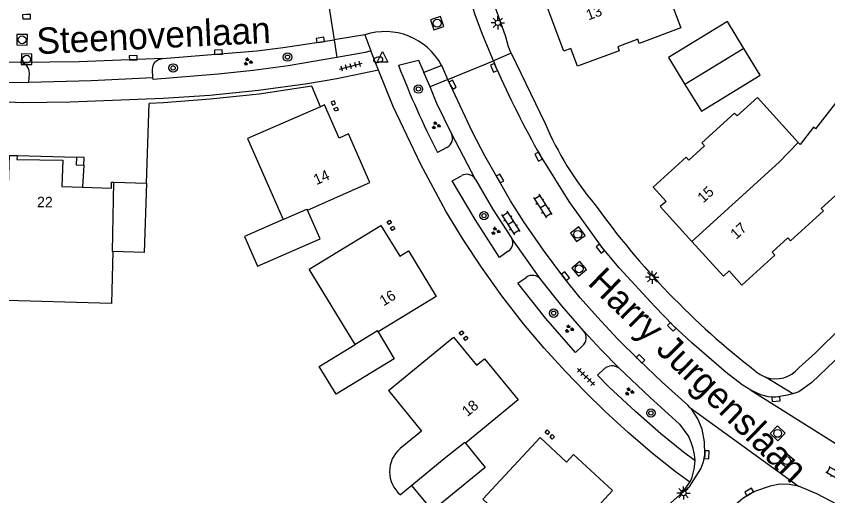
# Model space of a CAD drawing. Extents: x 137999 to 141000, y 397500 to 400501.
# Drawn here: x 138127.4 to 138204.7, y 399039 to 399084.6 of the extents above; entities that cross this region are included whole.
import ezdxf

# ---------------------------------------------------------------- set-up
doc = ezdxf.new("R2010")
doc.units = 0
for name, color, linetype in [('gg-afsc-hekwerk', 7, 'Continuous'), ('gg-afsc-muur', 7, 'Continuous'), ('gg-anno-huisnummerreeks BGT', 7, 'Continuous'), ('gg-anno-openbare ruimte label', 7, 'Continuous'), ('gg-bbg-bijgebouw', 7, 'Continuous'), ('gg-bbg-gedigitaliseerde bebouwing', 7, 'Continuous'), ('gg-bbg-hoofdgebouw', 7, 'Continuous'), ('gg-bbg-onder overbouw', 7, 'Continuous'), ('gg-bbg-pand overbouw', 7, 'Continuous'), ('gg-bbg-pilaar onder overbouw', 7, 'Continuous'), ('gg-bbg-pilaar pand', 7, 'Continuous'), ('gg-bbg-tussenscheiding', 7, 'Continuous'), ('gg-knt-verharding', 7, 'Continuous'), ('gg-knt-verharding nz', 7, 'Continuous'), ('gt-grn-weggrens', 7, 'Continuous'), ('gt-symb-boom', 7, 'Continuous'), ('gt-symb-brandkraan', 7, 'Continuous'), ('gt-symb-groenvak', 7, 'Continuous'), ('gt-symb-klinker verharding', 7, 'Continuous'), ('gt-symb-kolk', 7, 'Continuous'), ('gt-symb-lichtmast', 7, 'Continuous'), ('gt-symb-rioolschacht', 7, 'Continuous'), ('gt-symb-tegel verharding', 7, 'Continuous'), ('gt-symb-waterafsluiter', 7, 'Continuous')]:
    doc.layers.add(name, color=color, linetype=linetype)

# ---------------------------------------------------------------- blocks, each defined once
blk = doc.blocks.new('gt0-KOLK')
at = {"layer": 'gt-symb-kolk'}
blk.add_lwpolyline([(0, 0), (0.375, 0), (0.375, 0.4), (-0.375, 0.4), (-0.375, 0), (0, 0)], dxfattribs=at)
blk = doc.blocks.new('gt0-LMAST')
at = {"layer": 'gt-symb-lichtmast'}
for p, q in [((-0.182, 0.173), (-0.447, 0.438)), ((-0.005, 0.246), (-0.005, 0.621)), ((0.172, 0.173), (0.437, 0.438)), ((-0.255, -0.004), (-0.63, -0.004)), ((-0.182, -0.181), (-0.447, -0.446)), ((-0.005, -0.254), (-0.005, -0.629)), ((0.437, -0.446), (0.172, -0.181)), ((0.245, -0.004), (0.62, -0.004))]:
    blk.add_line(p, q, dxfattribs=at)
blk.add_circle((-0.005, -0.004), 0.25, dxfattribs=at)
blk = doc.blocks.new('gt0-BR')
at = {"layer": 'gt-symb-brandkraan'}
for centre, radius, start, end in [((-0.244, 0), 0.206, 107.56694, 252.43307), ((0.599, -2.664), 3, 106.89205, 107.56694), ((0, -0.691), 0.938, 73.10799, 106.89205), ((-0.599, -2.664), 3, 72.43309, 73.10799), ((0.244, 0), 0.206, 287.56695, 72.43309), ((0.599, 2.664), 3, 252.43307, 253.10797), ((0, 0.691), 0.938, 253.10797, 286.89206), ((-0.599, 2.664), 3, 286.89206, 287.56695)]:
    blk.add_arc(centre, radius, start, end, dxfattribs=at)
blk = doc.blocks.new('gt0-WAFSL')
at = {"layer": 'gt-symb-waterafsluiter'}
for p, q in [((-0.5, -0.333), (0, 0.667)), ((0, 0.667), (0.5, -0.333)), ((0.5, -0.333), (-0.5, -0.333))]:
    blk.add_line(p, q, dxfattribs=at)
blk = doc.blocks.new('gt0-RS')
at = {"layer": 'gt-symb-rioolschacht'}
blk.add_lwpolyline([(-0.5, -0.5), (0.5, -0.5), (0.5, 0.5), (-0.5, 0.5)], close=True, dxfattribs=at)
blk.add_circle((0, 0), 0.375, dxfattribs=at)
blk = doc.blocks.new('gt0-GRVAK')
at = {"layer": 'gt-symb-groenvak'}
for p, q in [((-0.11, 0.189), (-0.228, 0.24)), ((-0.182, 0.153), (0.088, 0.153)), ((-0.091, 0.211), (-0.156, 0.322)), ((-0.047, 0.214), (-0.047, 0.393)), ((-0.004, 0.211), (0.061, 0.322)), ((0.015, 0.189), (0.133, 0.24)), ((0.262, -0.052), (0.197, 0.059)), ((0.305, -0.049), (0.305, 0.13)), ((0.349, -0.052), (0.414, 0.059)), ((-0.245, -0.228), (-0.363, -0.177)), ((-0.318, -0.264), (-0.047, -0.264)), ((-0.226, -0.206), (-0.291, -0.095)), ((-0.183, -0.203), (-0.183, -0.024)), ((-0.139, -0.206), (-0.074, -0.095)), ((-0.12, -0.228), (-0.002, -0.177)), ((0.243, -0.074), (0.125, -0.023)), ((0.17, -0.11), (0.441, -0.11)), ((0.368, -0.074), (0.486, -0.023))]:
    blk.add_line(p, q, dxfattribs=at)
blk = doc.blocks.new('gt0-BOOM')
at = {"layer": 'gt-symb-boom'}
for radius in [0.4, 0.2]:
    blk.add_circle((0, 0), radius, dxfattribs=at)
blk = doc.blocks.new('gt0-TEG1')
at = {"layer": 'gt-symb-tegel verharding'}
for p, q in [((-1.125, 0), (1.125, 0)), ((-0.9, -0.25), (-0.9, 0.25)), ((-0.45, -0.25), (-0.45, 0.25)), ((0, -0.25), (0, 0.25)), ((0.45, -0.25), (0.45, 0.25)), ((0.9, -0.25), (0.9, 0.25))]:
    blk.add_line(p, q, dxfattribs=at)
blk = doc.blocks.new('gt0-KL1')
at = {"layer": 'gt-symb-klinker verharding'}
for p, q in [((-1.15, 0.3), (1.15, 0.3)), ((-1, -0.3), (-1, 0.3)), ((-0.5, 0.3), (-0.5, 0.45)), ((0, -0.3), (0, 0.3)), ((0.5, 0.3), (0.5, 0.45)), ((1, -0.3), (1, 0.3)), ((-1.15, -0.3), (1.15, -0.3)), ((-0.5, -0.45), (-0.5, -0.3)), ((0.5, -0.45), (0.5, -0.3))]:
    blk.add_line(p, q, dxfattribs=at)

msp = doc.modelspace()

# ---------------------------------------------------------------- linework, layer by layer
at = {"layer": 'gg-afsc-hekwerk'}
for p, q in [((138156.379, 399076.009), (138155.533, 399077.957)), ((138139.807, 399068.731), (138140.056, 399076.332))]:
    msp.add_line(p, q, dxfattribs=at)
msp.add_lwpolyline([(138155.533, 399077.957), (138150.525, 399077.217), (138145.856, 399076.719), (138141.425, 399076.382), (138140.056, 399076.332)], dxfattribs=at)
at = {"layer": 'gg-afsc-muur'}
for points in [[(138157.4, 399076.441), (138157.522, 399076.167), (138157.796, 399076.289), (138157.673, 399076.564), (138157.4, 399076.441)], [(138157.946, 399075.965), (138158.057, 399075.698), (138157.767, 399075.578), (138157.657, 399075.846), (138157.946, 399075.965)], [(138162.716, 399065.043), (138162.972, 399065.199), (138163.126, 399064.946), (138162.87, 399064.79), (138162.716, 399065.043)], [(138163.31, 399064.649), (138163.463, 399064.388), (138163.197, 399064.232), (138163.044, 399064.494), (138163.31, 399064.649)], [(138169.584, 399054.484), (138169.817, 399054.673), (138170.009, 399054.437), (138169.776, 399054.248), (138169.584, 399054.484)], [(138170.237, 399054.17), (138170.41, 399053.936), (138170.166, 399053.755), (138169.992, 399053.988), (138170.237, 399054.17)], [(138177.757, 399045.008), (138177.956, 399045.232), (138178.185, 399045.029), (138177.986, 399044.805), (138177.757, 399045.008)], [(138178.444, 399044.366), (138178.229, 399044.575), (138178.442, 399044.793), (138178.656, 399044.584), (138178.444, 399044.366)]]:
    msp.add_lwpolyline(points, dxfattribs=at)
at = {"layer": 'gg-bbg-bijgebouw'}
msp.add_line((138136.704, 399068.815), (138139.807, 399068.731), dxfattribs=at)
for points in [[(138196.686, 399081.568), (138195.124, 399084.122), (138189.518, 399080.693), (138191.08, 399078.14)], [(138191.08, 399078.14), (138192.645, 399075.581), (138198.251, 399079.009), (138196.686, 399081.568)], [(138139.807, 399068.731), (138139.591, 399062.132), (138136.602, 399062.217)], [(138152.803, 399065.263), (138149.148, 399063.658), (138150.376, 399060.826), (138156.329, 399063.419), (138155.123, 399066.166)], [(138161.851, 399054.581), (138163.395, 399052.01), (138157.863, 399048.63), (138156.249, 399051.266), (138159.662, 399053.356)], [(138170.165, 399043.975), (138172.048, 399041.672), (138167.027, 399037.56), (138165.065, 399039.956)]]:
    msp.add_lwpolyline(points, dxfattribs=at)
at = {"layer": 'gg-bbg-gedigitaliseerde bebouwing'}
msp.add_line((138165.065, 399039.956), (138163.98, 399039.073), dxfattribs=at)
for points in [[(138206.756, 399078.06), (138203.497, 399073.92), (138203.33, 399074.051), (138202.044, 399072.419), (138201.873, 399072.608)], [(138201.873, 399072.608), (138197.977, 399076.893), (138196.048, 399075.14), (138195.809, 399075.403)], [(138162.833, 399048.988), (138165.995, 399045.116), (138163.956, 399043.457)]]:
    msp.add_lwpolyline(points, dxfattribs=at)
msp.add_arc((138165.813, 399041.275), 2.865, 130.40525, 230.22207, dxfattribs=at)
at = {"layer": 'gg-bbg-hoofdgebouw'}
for points in [[(138188.475, 399089.435), (138190.688, 399083.536), (138186.715, 399082.046), (138186.586, 399082.429), (138184.684, 399081.709), (138184.821, 399081.344), (138180.852, 399079.859), (138180.218, 399081.563), (138179.53, 399081.311), (138177.963, 399085.517)], [(138156.379, 399076.009), (138149.415, 399072.984), (138152.803, 399065.263)], [(138155.123, 399066.166), (138161.084, 399068.782), (138159.048, 399073.421), (138158.16, 399073.031), (138156.769, 399076.178), (138156.379, 399076.009)], [(138195.809, 399075.403), (138192.68, 399072.561), (138192.942, 399072.272), (138191.45, 399070.918), (138191.188, 399071.207), (138188.044, 399068.353), (138189.294, 399066.992), (138188.731, 399066.501), (138191.734, 399063.191)], [(138204.057, 399066.33), (138208.201, 399070.097), (138206.661, 399071.791), (138208.041, 399073.046)], [(138136.602, 399062.217), (138136.462, 399057.269), (138125.367, 399057.582), (138125.598, 399065.759), (138126.578, 399065.731), (138126.75, 399071.383), (138127.477, 399071.355)], [(138133.717, 399068.356), (138136.468, 399068.271), (138136.483, 399068.821), (138136.704, 399068.815)], [(138191.734, 399063.191), (138194.743, 399059.874), (138195.291, 399060.371), (138196.481, 399059.027), (138199.643, 399061.867), (138199.375, 399062.168), (138200.871, 399063.533), (138201.139, 399063.232), (138204.279, 399066.086), (138204.057, 399066.33)], [(138159.662, 399053.356), (138155.29, 399060.529), (138162.124, 399064.694), (138163.92, 399061.777), (138164.748, 399062.282), (138167.396, 399057.945), (138161.851, 399054.581)], [(138162.833, 399048.988), (138169.045, 399054.059), (138171.227, 399051.398), (138171.977, 399052.013), (138175.19, 399048.098), (138170.165, 399043.975)], [(138171.827, 399038.651), (138177.28, 399044.524), (138179.808, 399042.172), (138180.464, 399042.886), (138184.174, 399039.479), (138178.081, 399032.844), (138171.827, 399038.651)]]:
    msp.add_lwpolyline(points, dxfattribs=at)
at = {"layer": 'gg-bbg-onder overbouw'}
msp.add_lwpolyline([(138127.477, 399071.355), (138127.463, 399070.971), (138131.825, 399070.909), (138131.734, 399068.401), (138133.717, 399068.356)], dxfattribs=at)
at = {"layer": 'gg-bbg-pand overbouw'}
for p, q in [((138127.477, 399071.355), (138133.14, 399071.203)), ((138133.828, 399070.434), (138133.717, 399068.356))]:
    msp.add_line(p, q, dxfattribs=at)
at = {"layer": 'gg-bbg-pilaar onder overbouw'}
msp.add_lwpolyline([(138133.14, 399071.203), (138133.102, 399070.472), (138133.828, 399070.434)], dxfattribs=at)
at = {"layer": 'gg-bbg-pilaar pand'}
msp.add_lwpolyline([(138133.828, 399070.434), (138133.867, 399071.166), (138133.14, 399071.203)], dxfattribs=at)
at = {"layer": 'gg-bbg-tussenscheiding'}
for p, q in [((138196.686, 399081.568), (138191.08, 399078.14)), ((138200.041, 399070.747), (138201.873, 399072.608)), ((138200.041, 399070.747), (138191.734, 399063.191)), ((138168.137, 399042.492), (138165.065, 399039.956))]:
    msp.add_line(p, q, dxfattribs=at)
for points in [[(138136.602, 399062.217), (138136.552, 399062.218), (138136.704, 399068.815)], [(138152.803, 399065.263), (138155.083, 399066.258), (138155.123, 399066.166)], [(138161.851, 399054.581), (138161.8, 399054.667), (138159.662, 399053.356)], [(138170.165, 399043.975), (138170.102, 399044.052), (138168.137, 399042.492)]]:
    msp.add_lwpolyline(points, dxfattribs=at)
at = {"layer": 'gg-knt-verharding'}
for p, q in [((138156.969, 399086.927), (138157.669, 399082.374)), ((138160.59, 399082.85), (138157.669, 399082.374)), ((138160.59, 399082.85), (138161.173, 399081.319)), ((138157.669, 399082.374), (138157.928, 399080.685)), ((138168.51, 399078.607), (138172.835, 399080.392)), ((138172.835, 399080.392), (138173.076, 399079.792)), ((138174.541, 399081.096), (138177.761, 399074.42)), ((138127.73, 399080.227), (138125.077, 399080.275)), ((138167.911, 399079.948), (138166.228, 399079.27)), ((138128.612, 399078.319), (138128.647, 399079.205)), ((138166.8, 399077.902), (138166.228, 399079.27)), ((138124.013, 399078.389), (138128.612, 399078.319)), ((138171.148, 399069.07), (138168.842, 399073.465)), ((138168.414, 399072.134), (138167.513, 399071.652)), ((138177.36, 399059.55), (138174.583, 399063.474)), ((138190.877, 399039.318), (138191.551, 399040.248))]:
    msp.add_line(p, q, dxfattribs=at)
for points in [[(138174.541, 399081.096), (138174.266, 399081.721), (138174.026, 399082.661), (138172.676, 399086.442), (138171.495, 399090.28), (138170.359, 399094.773), (138169.367, 399099.3), (138168.733, 399103.083)], [(138201.924, 399051.151), (138203.497, 399052.589), (138208.455, 399057.454), (138211.818, 399060.892), (138215.132, 399064.377), (138218.561, 399068.11), (138221.924, 399071.902), (138225.204, 399075.743), (138228.402, 399079.653), (138231.872, 399084.103), (138235.251, 399088.622), (138238.002, 399092.483), (138240.669, 399096.403), (138245.13, 399103.235)], [(138141.32, 399080.588), (138150.325, 399081.335), (138152.817, 399081.641), (138157.669, 399082.374)], [(138161.173, 399081.319), (138160.612, 399081.172), (138157.928, 399080.685)], [(138140.421, 399078.756), (138140.372, 399079.558), (138140.426, 399079.937), (138140.595, 399080.28), (138140.93, 399080.499), (138141.32, 399080.588)], [(138157.928, 399080.685), (138153.288, 399079.902), (138149.965, 399079.463), (138146.632, 399079.1), (138140.445, 399078.596), (138140.421, 399078.756)], [(138163.801, 399079.976), (138165.709, 399080.441), (138166.228, 399079.27)], [(138161.9, 399079.495), (138157.914, 399078.662), (138155.121, 399078.192), (138150.478, 399077.564), (138145.819, 399077.067), (138141.405, 399076.782), (138132.545, 399076.46), (138128.103, 399076.375), (138118.482, 399076.76)], [(138191.551, 399040.248), (138190.133, 399041.285), (138187.977, 399043.008), (138185.71, 399044.976), (138183.488, 399046.994), (138181.563, 399048.86), (138179.7, 399050.788), (138177.663, 399053.029), (138175.709, 399055.343), (138173.655, 399058.004), (138171.7, 399060.739), (138169.957, 399063.375), (138168.312, 399066.073), (138165.915, 399070.499), (138163.3, 399076.038), (138161.9, 399079.495)], [(138140.421, 399078.756), (138134.518, 399078.484), (138128.612, 399078.319)], [(138168.842, 399073.465), (138167.457, 399076.332), (138166.8, 399077.902)], [(138174.246, 399062.265), (138173.419, 399061.657), (138171.097, 399065.269), (138168.905, 399068.961), (138169.803, 399069.447)], [(138171.148, 399069.07), (138172.744, 399066.305), (138174.583, 399063.474)], [(138181.32, 399053.24), (138180.652, 399052.606), (138177.846, 399055.853), (138175.176, 399059.212), (138175.959, 399059.762)], [(138181.444, 399054.652), (138179.345, 399057.053), (138177.36, 399059.55)], [(138184.804, 399051.129), (138183.085, 399052.854), (138181.444, 399054.652)], [(138192.044, 399042.3), (138190.948, 399043.111), (138188.773, 399044.869), (138186.363, 399046.979), (138183.84, 399049.353), (138182.757, 399050.452), (138183.401, 399051.062)], [(138184.804, 399051.129), (138187.728, 399048.354), (138190.547, 399045.801), (138191.453, 399044.573)], [(138190.877, 399039.318), (138187.956, 399036.716), (138179.14, 399029.257), (138176.375, 399027.096), (138173.999, 399025.475), (138171.522, 399024.015), (138169.147, 399022.854), (138166.699, 399021.856), (138164.324, 399021.049), (138161.908, 399020.377), (138160.167, 399020.019), (138158.411, 399019.747), (138156.941, 399019.622), (138152.927, 399019.4), (138152.156, 399019.304), (138150.858, 399018.903), (138149.604, 399018.379), (138148.802, 399017.836), (138148.12, 399017.148)]]:
    msp.add_lwpolyline(points, dxfattribs=at)
for centre, radius, start, end in [((138162.527, 399077.052), 6.113, 28.27582, 108.47803), ((138127.674, 399079.254), 0.975, 357.11111, 86.68963), ((138241.534, 399109.651), 83.205, 200.89435, 207.1736), ((138205.872, 399086.377), 30.548, 203.04269, 220.07106), ((138167.936, 399073.022), 1.008, 298.29051, 26.05778), ((138170.291, 399068.601), 0.977, 28.69876, 119.98514), ((138244.514, 399111.216), 76.334, 215.66278, 232.2257), ((138173.807, 399063.039), 0.89, 299.57093, 29.27821), ((138176.552, 399058.945), 1.01, 36.83524, 125.95527), ((138180.671, 399054.008), 1.006, 310.17476, 39.78771), ((138184.147, 399050.173), 1.16, 55.47113, 129.99701), ((138199.713, 399052.95), 2.85, 250.51947, 320.86316), ((138199.712, 399052.949), 2.849, 226.60317, 250.5377), ((138185.854, 399041.904), 6.202, 3.66082, 25.48856), ((138186.658, 399042.509), 5.39, 335.20069, 357.78038)]:
    msp.add_arc(centre, radius, start, end, dxfattribs=at)
at = {"layer": 'gg-knt-verharding nz'}
msp.add_line((138168.51, 399078.607), (138167.911, 399079.948), dxfattribs=at)
for points in [[(138261.011, 399127.911), (138257.556, 399121.109), (138253.916, 399114.227), (138248.993, 399105.755), (138245.705, 399100.66), (138242.344, 399095.612), (138239.477, 399091.398), (138236.529, 399087.241), (138233.226, 399082.841), (138229.832, 399078.511), (138226.557, 399074.49), (138223.197, 399070.539), (138219.833, 399066.777), (138216.402, 399063.077), (138209.702, 399056.121), (138205.301, 399051.782), (138203.149, 399049.74), (138201.925, 399048.874), (138201.337, 399048.69)], [(138172.835, 399080.392), (138171.791, 399082.886), (138171.101, 399084.766), (138170.021, 399088.302), (138169.054, 399091.871), (138168.188, 399095.533), (138167.409, 399099.214), (138166.799, 399102.815)], [(138141.32, 399080.588), (138133.388, 399080.274), (138127.73, 399080.227)], [(138191.549, 399047.385), (138191.368, 399047.585), (138188.9, 399049.8), (138186.706, 399051.87), (138184.698, 399053.884), (138182.758, 399055.962), (138181.115, 399057.83), (138179.546, 399059.761), (138177.595, 399062.369), (138175.733, 399065.041), (138174.473, 399067.036), (138172.033, 399071.322), (138170.838, 399073.599), (138168.51, 399078.607)], [(138197.354, 399049.02), (138196.515, 399049.542), (138195.007, 399050.702), (138191.736, 399053.537), (138189.963, 399055.193), (138188.199, 399056.981), (138184.8, 399060.686), (138183.183, 399062.615), (138180.061, 399067.002), (138177.308, 399071.358)], [(138201.337, 399048.69), (138200.851, 399048.539), (138199.738, 399048.37), (138199.017, 399048.404), (138198.319, 399048.59), (138197.354, 399049.02)], [(138191.695, 399040.147), (138192.596, 399041.535), (138192.848, 399042.189), (138192.96, 399042.88), (138192.931, 399044.107), (138192.713, 399045.314), (138192.294, 399046.288), (138191.729, 399047.185), (138191.549, 399047.385)], [(138190.877, 399039.318), (138191.531, 399039.894), (138191.695, 399040.147)], [(138201.907, 399039.897), (138201.017, 399040.054), (138200.113, 399040.061), (138199.193, 399039.887), (138197.787, 399039.418), (138197.302, 399039.166), (138196.605, 399038.699), (138195.95, 399038.175), (138195.329, 399037.583)], [(138207.031, 399037.389), (138203.625, 399039.144), (138201.907, 399039.897)]]:
    msp.add_lwpolyline(points, dxfattribs=at)
msp.add_arc((138259.72, 399117.989), 94.69, 203.79045, 209.50258, dxfattribs=at)
at = {"layer": 'gt-grn-weggrens'}
for p, q in [((138161.9, 399079.495), (138161.173, 399081.319)), ((138174.541, 399081.096), (138172.835, 399080.392)), ((138168.51, 399078.607), (138166.8, 399077.902)), ((138201.337, 399048.69), (138198.763, 399050.263)), ((138197.354, 399049.02), (138208.311, 399042.128)), ((138191.549, 399047.385), (138201.907, 399039.897))]:
    msp.add_line(p, q, dxfattribs=at)

# ---------------------------------------------------------------- block references
at = {"layer": 'gt-symb-boom'}
for p in [(138153.229, 399080.736), (138142.34, 399079.706), (138165.697, 399077.694), (138171.941, 399065.637), (138178.577, 399056.357), (138187.838, 399046.848)]:
    msp.add_blockref('gt0-BOOM', p, dxfattribs=at)
at = {"layer": 'gt-symb-brandkraan', "rotation": 10.19720557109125}
msp.add_blockref('gt0-BR', (138161.873, 399080.485), dxfattribs=at)
at = {"layer": 'gt-symb-groenvak'}
for p in [(138149.455, 399080.297), (138167.354, 399074.224), (138173.034, 399064.167), (138180.041, 399054.857), (138185.774, 399048.883)]:
    msp.add_blockref('gt0-GRVAK', p, dxfattribs=at)
at = {"layer": 'gt-symb-klinker verharding'}
for p, rotation in [((138177.538, 399066.554), -57.58155005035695), ((138174.478, 399064.95), -57.58155005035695), ((138205.629, 399040.929), -30.00072778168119)]:
    msp.add_blockref('gt0-KL1', p, dxfattribs=dict(at, rotation=rotation))
at = {"layer": 'gt-symb-kolk'}
for p, rotation in [((138128.384, 399084.778), -178.45338970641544), ((138156.38, 399082.17), 8.916036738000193), ((138146.666, 399081.013), 2.4074138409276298), ((138138.547, 399080.475), 2.4074138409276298), ((138173.076, 399079.792), 113.15342832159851), ((138168.773, 399078.013), -60.25511870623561), ((138177.308, 399071.358), 118.61503162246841), ((138173.286, 399069.076), -60.25511870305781), ((138183.183, 399062.615), 128.1765376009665), ((138179.546, 399059.761), -51.4565372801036), ((138189.963, 399055.193), 135.72932696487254), ((138186.706, 399051.87), -44.35170201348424), ((138199.738, 399048.37), -175.46947943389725), ((138192.96, 399042.88), -91.77560052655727), ((138197.302, 399039.166), 31.41597876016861)]:
    msp.add_blockref('gt0-KOLK', p, dxfattribs=dict(at, rotation=rotation))
at = {"layer": 'gt-symb-lichtmast'}
for p in [(138173.266, 399084.002), (138187.964, 399059.78), (138190.945, 399039.23)]:
    msp.add_blockref('gt0-LMAST', p, dxfattribs=at)
at = {"layer": 'gt-symb-rioolschacht'}
for p, rotation in [((138167.484, 399083.959), -161.2751319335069), ((138127.958, 399082.384), 178.73969615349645), ((138128.384, 399080.534), 179.3124836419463), ((138180.872, 399063.862), 126.09056723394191), ((138180.996, 399060.58), -140.51713597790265), ((138199.911, 399044.908), 137.0251738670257), ((138200.748, 399042.318), 140.11369966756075)]:
    msp.add_blockref('gt0-RS', p, dxfattribs=dict(at, rotation=rotation))
at = {"layer": 'gt-symb-tegel verharding'}
for p, rotation in [((138159.261, 399079.865), 14.66187016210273), ((138181.654, 399050.285), -44.75687934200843)]:
    msp.add_blockref('gt0-TEG1', p, dxfattribs=dict(at, rotation=rotation))
at = {"layer": 'gt-symb-waterafsluiter'}
msp.add_blockref('gt0-WAFSL', (138162.276, 399080.594), dxfattribs=at)

# ---------------------------------------------------------------- texts
at = {"layer": 'gg-anno-huisnummerreeks BGT'}
for s, rotation, p in [('13', 20.4, (138181.885, 399084.224)), ('14', 23.7, (138155.974, 399068.54)), ('15', 42.2, (138192.821, 399066.79)), ('22', 359.2, (138129.374, 399066.443)), ('17', 42.2, (138195.958, 399063.331)), ('16', 31.4, (138162.379, 399056.995)), ('18', 39.4, (138170.359, 399046.455))]:
    msp.add_text(s, height=1, rotation=rotation, dxfattribs=at).set_placement(p)
at = {"layer": 'gg-anno-openbare ruimte label'}
for s, rotation, p in [('Steenovenlaan', 2.8, (138129.394, 399081.011)), ('Harry Jurgenslaan', 315.6, (138181.709, 399059.145))]:
    msp.add_text(s, height=2.5, rotation=rotation, dxfattribs=at).set_placement(p)

doc.saveas('drawing.dxf')
